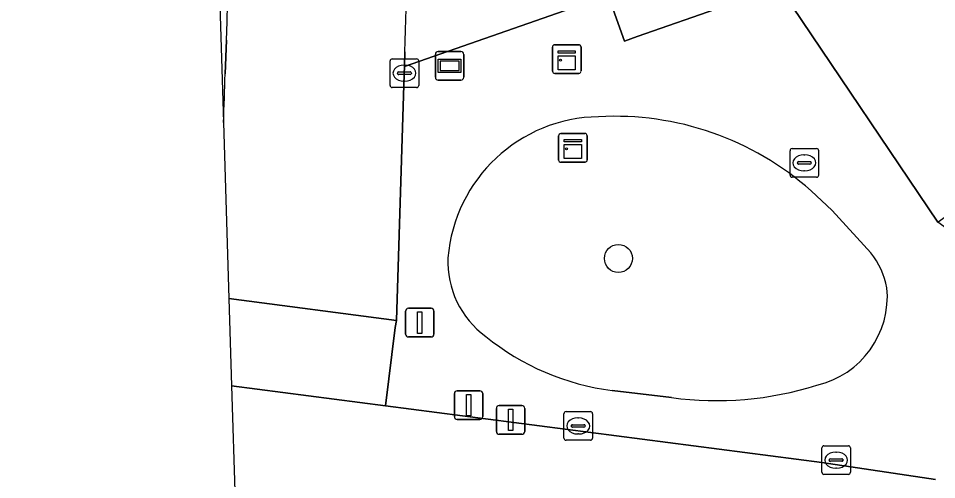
# Model space of a CAD drawing. Extents: x 161771 to 163125, y 382475 to 383179.
# Drawn here: x 161869.2 to 161901.28, y 382847.18 to 382863.27 of the extents above; entities that cross this region are included whole.
import ezdxf

# ---------------------------------------------------------------- set-up
doc = ezdxf.new("R2010")
doc.units = 0
for name, color, linetype in [('IMGEO_Berm_groen', 7, 'Continuous'), ('IMGEO_Boom', 7, 'Continuous'), ('IMGEO_Brandkraan', 7, 'Continuous'), ('IMGEO_Drukknoppaal', 7, 'Continuous'), ('IMGEO_Fietspad_gesloten', 7, 'Continuous'), ('IMGEO_Groenvoorziening', 7, 'Continuous'), ('IMGEO_Kast', 7, 'Continuous'), ('IMGEO_Kolk', 7, 'Continuous'), ('IMGEO_Pand', 7, 'Continuous'), ('IMGEO_Reclamebord', 7, 'Continuous'), ('IMGEO_Rijbaan_lokaal_gesloten', 7, 'Continuous'), ('IMGEO_Rijbaan_lokaal_open', 7, 'Continuous'), ('IMGEO_Verkeersregelinstallatiepaal', 7, 'Continuous'), ('IMGEO_Voetpad_open', 7, 'Continuous')]:
    doc.layers.add(name, color=color, linetype=linetype)

msp = doc.modelspace()

# ---------------------------------------------------------------- linework, layer by layer
at = {"layer": 'IMGEO_Berm_groen'}
for points in [[(161870.198, 382910.139), (161870.118, 382910.413), (161869.198, 382910.119), (161875.913, 382874.211), (161876.365, 382859.64)], [(161876.423, 382861.341), (161876.471, 382862.517)]]:
    msp.add_lwpolyline(points, dxfattribs=at)
for centre, radius, start, end in [((161734.539, 382866.715), 141.994, 358.30566, 6.50827), ((161531.315, 382872.308), 345.282, 357.89745, 358.17982)]:
    msp.add_arc(centre, radius, start, end, dxfattribs=at)
at = {"layer": 'IMGEO_Boom'}
msp.add_circle((161890.162, 382854.899), 0.489, dxfattribs=at)
at = {"layer": 'IMGEO_Brandkraan'}
for p, q in [((161896.156, 382857.807), (161896.156, 382858.659)), ((161896.231, 382858.733), (161897.083, 382858.733)), ((161897.157, 382858.659), (161897.157, 382857.807)), ((161896.458, 382858.276), (161896.856, 382858.276)), ((161896.644, 382858.513), (161896.669, 382858.513)), ((161896.415, 382858.227), (161896.415, 382858.239)), ((161896.853, 382858.19), (161896.455, 382858.19)), ((161896.667, 382857.953), (161896.642, 382857.953)), ((161896.899, 382858.239), (161896.899, 382858.227)), ((161897.083, 382857.733), (161896.231, 382857.733))]:
    msp.add_line(p, q, dxfattribs=at)
for points in [[(161896.156, 382857.807), (161896.156, 382858.659)], [(161896.231, 382858.733), (161897.083, 382858.733)], [(161897.157, 382858.659), (161897.157, 382857.807)], [(161897.083, 382857.733), (161896.231, 382857.733)]]:
    msp.add_lwpolyline(points, dxfattribs=at)
for centre, radius, start, end in [((161896.233, 382858.657), 0.0765, 91.552, 178.448), ((161896.233, 382858.657), 0.0765, 91.552, 178.448), ((161897.081, 382858.657), 0.0765, 1.552, 88.448), ((161897.081, 382858.657), 0.0765, 1.552, 88.448), ((161896.455, 382858.236), 0.0403, 85.8775, 175.7526), ((161896.86, 382858.238), 0.0386, 1.7309, 96.639), ((161896.452, 382858.226), 0.0366, 178.938, 274.7102), ((161896.856, 382858.233), 0.043, 264.8664, 352.4533), ((161896.233, 382857.809), 0.0765, 181.552, 268.448), ((161896.233, 382857.809), 0.0765, 181.552, 268.448), ((161897.081, 382857.809), 0.0765, 271.552, 358.448), ((161897.081, 382857.809), 0.0765, 271.552, 358.448)]:
    msp.add_arc(centre, radius, start, end, dxfattribs=at)
for centre, major_axis, ratio, start_param, end_param in [((161896.643, 382858.233), (-0.387, 0.002), 0.722429, 4.712389, 7.853982), ((161896.668, 382858.233), (-0.39, 0.002), 0.717154, 1.570796, 4.712389)]:
    msp.add_ellipse(centre, major_axis=major_axis, ratio=ratio, start_param=start_param, end_param=end_param, dxfattribs=at)
at = {"layer": 'IMGEO_Drukknoppaal'}
for p, q in [((161885.898, 382848.865), (161885.898, 382849.665)), ((161885.898, 382849.665), (161885.898, 382848.865)), ((161885.998, 382849.765), (161886.788, 382849.765)), ((161886.788, 382849.765), (161885.998, 382849.765)), ((161886.888, 382849.665), (161886.888, 382848.865)), ((161886.888, 382848.865), (161886.888, 382849.665)), ((161886.788, 382848.765), (161885.998, 382848.765)), ((161885.998, 382848.765), (161886.788, 382848.765))]:
    msp.add_line(p, q, dxfattribs=at)
msp.add_lwpolyline([(161886.318, 382849.64), (161886.468, 382849.64), (161886.468, 382848.89), (161886.318, 382848.89), (161886.318, 382849.64)], dxfattribs=at)
for centre, start, end in [((161885.998, 382849.665), 90, 180), ((161885.998, 382849.665), 90, 180), ((161886.788, 382849.665), 0, 90), ((161886.788, 382849.665), 360, 90), ((161885.998, 382848.865), 180, 270), ((161885.998, 382848.865), 180, 270), ((161886.788, 382848.865), 270, 0), ((161886.788, 382848.865), 270, 0)]:
    msp.add_arc(centre, 0.1, start, end, dxfattribs=at)
at = {"layer": 'IMGEO_Fietspad_gesloten'}
msp.add_lwpolyline([(161901.241, 382847.182), (161897.269, 382847.778), (161882.023, 382849.759), (161876.649, 382850.457), (161876.775, 382846.401)], dxfattribs=at)
at = {"layer": 'IMGEO_Groenvoorziening'}
for points in [[(161882.701, 382862.11), (161882.686, 382861.591), (161889.806, 382864.084), (161890.369, 382862.482), (161890.82, 382862.639), (161893.837, 382863.691), (161885.685, 382888.447), (161881.263, 382887.859)], [(161898.983, 382855.09), (161897.63, 382856.569), (161896.894, 382857.261)], [(161889.948, 382850.289), (161892.017, 382850.044)]]:
    msp.add_lwpolyline(points, dxfattribs=at)
for centre, radius, start, end in [((161749.637, 382866.745), 133.145, 358.00508, 3.16973), ((161890.037, 382849.509), 10.349, 48.5047, 93.1361), ((161889.549, 382854.483), 5.361, 90.8311, 175.2656), ((161896.731, 382853.317), 2.866, 11.1681, 38.215), ((161887.419, 382854.779), 3.216, 177.3903, 233.9053), ((161896.365, 382853.579), 3.191, 283.2726, 5.2702), ((161891.086, 382859.071), 8.855, 231.0934, 262.6189), ((161893.587, 382861.757), 11.818, 262.3677, 287.2847)]:
    msp.add_arc(centre, radius, start, end, dxfattribs=at)
at = {"layer": 'IMGEO_Kast'}
for p, q in [((161887.857, 382861.43), (161887.857, 382862.271)), ((161887.857, 382862.271), (161887.857, 382861.43)), ((161887.932, 382862.355), (161888.773, 382862.355)), ((161888.773, 382862.355), (161887.932, 382862.355)), ((161888.857, 382862.28), (161888.857, 382861.439)), ((161888.857, 382861.439), (161888.857, 382862.28)), ((161888.782, 382861.355), (161887.941, 382861.355)), ((161887.941, 382861.355), (161888.782, 382861.355)), ((161888.146, 382859.257), (161888.987, 382859.257)), ((161888.987, 382859.257), (161888.146, 382859.257)), ((161888.071, 382858.332), (161888.071, 382859.173)), ((161888.071, 382859.173), (161888.071, 382858.332)), ((161889.071, 382859.182), (161889.071, 382858.341)), ((161889.071, 382858.341), (161889.071, 382859.182)), ((161888.996, 382858.257), (161888.155, 382858.257)), ((161888.155, 382858.257), (161888.996, 382858.257))]:
    msp.add_line(p, q, dxfattribs=at)
for points in [[(161888.052, 382862.145), (161888.652, 382862.145), (161888.652, 382862.06), (161888.052, 382862.06), (161888.052, 382862.145)], [(161888.052, 382861.97), (161888.652, 382861.97), (161888.652, 382861.481), (161888.052, 382861.481), (161888.052, 382861.97)], [(161888.266, 382859.047), (161888.866, 382859.047), (161888.866, 382858.962), (161888.266, 382858.962), (161888.266, 382859.047)], [(161888.266, 382858.872), (161888.866, 382858.872), (161888.866, 382858.383), (161888.266, 382858.383), (161888.266, 382858.872)]]:
    msp.add_lwpolyline(points, dxfattribs=at)
for centre in [(161888.136, 382861.819), (161888.35, 382858.721)]:
    msp.add_circle(centre, 0.0377, dxfattribs=at)
for centre, start, end in [((161887.935, 382862.277), 92.4484, 184.2845), ((161887.935, 382862.277), 92.4484, 184.2845), ((161888.779, 382862.277), 2.4484, 94.2845), ((161888.779, 382862.277), 2.4484, 94.2845), ((161887.935, 382861.433), 182.4484, 274.2845), ((161887.935, 382861.433), 182.4484, 274.2845), ((161888.779, 382861.433), 272.4484, 4.2845), ((161888.779, 382861.433), 272.4484, 4.2845), ((161888.149, 382859.179), 92.4484, 184.2845), ((161888.149, 382859.179), 92.4484, 184.2845), ((161888.993, 382859.179), 2.4484, 94.2845), ((161888.993, 382859.179), 2.4484, 94.2845), ((161888.149, 382858.335), 182.4484, 274.2845), ((161888.149, 382858.335), 182.4484, 274.2845), ((161888.993, 382858.335), 272.4484, 4.2845), ((161888.993, 382858.335), 272.4484, 4.2845)]:
    msp.add_arc(centre, 0.0779, start, end, dxfattribs=at)
at = {"layer": 'IMGEO_Kolk'}
for p, q in [((161882.186, 382860.937), (161882.186, 382861.789)), ((161882.261, 382861.863), (161883.113, 382861.863)), ((161883.187, 382861.789), (161883.187, 382860.937)), ((161882.674, 382861.643), (161882.699, 382861.643)), ((161882.445, 382861.357), (161882.445, 382861.369)), ((161882.883, 382861.32), (161882.485, 382861.32)), ((161882.488, 382861.406), (161882.886, 382861.406)), ((161882.929, 382861.369), (161882.929, 382861.357)), ((161883.113, 382860.863), (161882.261, 382860.863)), ((161882.697, 382861.083), (161882.672, 382861.083)), ((161888.257, 382848.628), (161888.257, 382849.48)), ((161888.332, 382849.554), (161889.184, 382849.554)), ((161888.745, 382849.334), (161888.77, 382849.334)), ((161889.258, 382849.48), (161889.258, 382848.628)), ((161888.516, 382849.048), (161888.516, 382849.06)), ((161888.954, 382849.011), (161888.556, 382849.011)), ((161888.559, 382849.097), (161888.957, 382849.097)), ((161889, 382849.06), (161889, 382849.048)), ((161888.768, 382848.774), (161888.743, 382848.774)), ((161889.184, 382848.554), (161888.332, 382848.554)), ((161897.342, 382848.363), (161898.194, 382848.363)), ((161897.267, 382847.437), (161897.267, 382848.289)), ((161897.755, 382848.143), (161897.78, 382848.143)), ((161898.268, 382848.289), (161898.268, 382847.437)), ((161897.526, 382847.857), (161897.526, 382847.869)), ((161897.964, 382847.82), (161897.566, 382847.82)), ((161897.569, 382847.906), (161897.967, 382847.906)), ((161898.01, 382847.869), (161898.01, 382847.857)), ((161898.194, 382847.363), (161897.342, 382847.363)), ((161897.778, 382847.583), (161897.753, 382847.583))]:
    msp.add_line(p, q, dxfattribs=at)
for points in [[(161882.186, 382860.937), (161882.186, 382861.789)], [(161882.261, 382861.863), (161883.113, 382861.863)], [(161883.187, 382861.789), (161883.187, 382860.937)], [(161883.113, 382860.863), (161882.261, 382860.863)], [(161888.257, 382848.628), (161888.257, 382849.48)], [(161888.332, 382849.554), (161889.184, 382849.554)], [(161889.258, 382849.48), (161889.258, 382848.628)], [(161889.184, 382848.554), (161888.332, 382848.554)], [(161897.342, 382848.363), (161898.194, 382848.363)], [(161897.267, 382847.437), (161897.267, 382848.289)], [(161898.268, 382848.289), (161898.268, 382847.437)], [(161898.194, 382847.363), (161897.342, 382847.363)]]:
    msp.add_lwpolyline(points, dxfattribs=at)
for centre, radius, start, end in [((161882.263, 382861.787), 0.0765, 91.552, 178.448), ((161882.263, 382861.787), 0.0765, 91.552, 178.448), ((161883.111, 382861.787), 0.0765, 1.552, 88.448), ((161883.111, 382861.787), 0.0765, 1.552, 88.448), ((161882.485, 382861.366), 0.0403, 85.8775, 175.7526), ((161882.482, 382861.356), 0.0366, 178.938, 274.7102), ((161882.886, 382861.363), 0.043, 264.8664, 352.4533), ((161882.89, 382861.368), 0.0386, 1.7309, 96.639), ((161882.263, 382860.939), 0.0765, 181.552, 268.448), ((161882.263, 382860.939), 0.0765, 181.552, 268.448), ((161883.111, 382860.939), 0.0765, 271.552, 358.448), ((161883.111, 382860.939), 0.0765, 271.552, 358.448), ((161888.334, 382849.478), 0.0765, 91.552, 178.448), ((161888.334, 382849.478), 0.0765, 91.552, 178.448), ((161889.182, 382849.478), 0.0765, 1.552, 88.448), ((161889.182, 382849.478), 0.0765, 1.552, 88.448), ((161888.556, 382849.057), 0.0403, 85.8775, 175.7526), ((161888.553, 382849.047), 0.0366, 178.938, 274.7102), ((161888.957, 382849.054), 0.043, 264.8664, 352.4533), ((161888.961, 382849.059), 0.0386, 1.7309, 96.639), ((161888.334, 382848.63), 0.0765, 181.552, 268.448), ((161888.334, 382848.63), 0.0765, 181.552, 268.448), ((161889.182, 382848.63), 0.0765, 271.552, 358.448), ((161889.182, 382848.63), 0.0765, 271.552, 358.448), ((161897.344, 382848.287), 0.0765, 91.552, 178.448), ((161897.344, 382848.287), 0.0765, 91.552, 178.448), ((161898.192, 382848.287), 0.0765, 1.552, 88.448), ((161898.192, 382848.287), 0.0765, 1.552, 88.448), ((161897.566, 382847.866), 0.0403, 85.8775, 175.7526), ((161897.563, 382847.856), 0.0366, 178.938, 274.7102), ((161897.967, 382847.863), 0.043, 264.8664, 352.4533), ((161897.971, 382847.868), 0.0386, 1.7309, 96.639), ((161897.344, 382847.439), 0.0765, 181.552, 268.448), ((161897.344, 382847.439), 0.0765, 181.552, 268.448), ((161898.192, 382847.439), 0.0765, 271.552, 358.448), ((161898.192, 382847.439), 0.0765, 271.552, 358.448)]:
    msp.add_arc(centre, radius, start, end, dxfattribs=at)
for centre, major_axis, ratio, start_param, end_param in [((161882.673, 382861.363), (-0.387, 0.002), 0.722429, 4.712389, 7.853982), ((161882.698, 382861.363), (-0.39, 0.002), 0.717154, 1.570796, 4.712389), ((161888.744, 382849.054), (-0.387, 0.002), 0.722429, 4.712389, 7.853982), ((161888.769, 382849.054), (-0.39, 0.002), 0.717154, 1.570796, 4.712389), ((161897.754, 382847.863), (-0.387, 0.002), 0.722429, 4.712389, 7.853982), ((161897.779, 382847.863), (-0.39, 0.002), 0.717154, 1.570796, 4.712389)]:
    msp.add_ellipse(centre, major_axis=major_axis, ratio=ratio, start_param=start_param, end_param=end_param, dxfattribs=at)
at = {"layer": 'IMGEO_Pand'}
msp.add_lwpolyline([(161905.911, 382867.987), (161906.895, 382868.609), (161911.69, 382871.858), (161908.587, 382876.438), (161906.298, 382874.887), (161906.818, 382873.306), (161899.356, 382870.78), (161898.324, 382870.508), (161899.86, 382866.87), (161897.41, 382865.648), (161897.654, 382865.159), (161896.029, 382864.348), (161896.228, 382863.696), (161901.316, 382856.161), (161902.967, 382857.371), (161909.943, 382862.484), (161906.823, 382866.741)], close=True, dxfattribs=at)
at = {"layer": 'IMGEO_Reclamebord'}
for p, q in [((161883.869, 382862.12), (161884.659, 382862.12)), ((161884.659, 382862.12), (161883.869, 382862.12)), ((161883.769, 382861.22), (161883.769, 382862.02)), ((161883.769, 382862.02), (161883.769, 382861.22)), ((161884.759, 382862.02), (161884.759, 382861.22)), ((161884.759, 382861.22), (161884.759, 382862.02)), ((161884.659, 382861.12), (161883.869, 382861.12)), ((161883.869, 382861.12), (161884.659, 382861.12))]:
    msp.add_line(p, q, dxfattribs=at)
for points in [[(161883.87, 382861.852), (161884.658, 382861.852), (161884.658, 382861.388), (161883.87, 382861.388), (161883.87, 382861.852)], [(161883.935, 382861.787), (161883.935, 382861.453), (161884.593, 382861.453), (161884.593, 382861.787), (161883.935, 382861.787)]]:
    msp.add_lwpolyline(points, dxfattribs=at)
for centre, start, end in [((161883.869, 382862.02), 90, 180), ((161883.869, 382862.02), 90, 180), ((161884.659, 382862.02), 0, 90), ((161884.659, 382862.02), 360, 90), ((161883.869, 382861.22), 180, 270), ((161883.869, 382861.22), 180, 270), ((161884.659, 382861.22), 270, 0), ((161884.659, 382861.22), 270, 0)]:
    msp.add_arc(centre, 0.1, start, end, dxfattribs=at)
at = {"layer": 'IMGEO_Rijbaan_lokaal_gesloten'}
for points in [[(161876.471, 382862.517), (161876.423, 382861.341)], [(161876.555, 382853.505), (161882.403, 382852.736), (161882.679, 382861.327), (161882.686, 382861.591), (161882.701, 382862.11)], [(161876.365, 382859.64), (161876.555, 382853.505)]]:
    msp.add_lwpolyline(points, dxfattribs=at)
for centre, radius, start, end in [((161734.539, 382866.715), 141.994, 358.30566, 6.50827), ((161749.637, 382866.745), 133.145, 358.00508, 3.16973), ((161531.315, 382872.308), 345.282, 357.89745, 358.17982)]:
    msp.add_arc(centre, radius, start, end, dxfattribs=at)
at = {"layer": 'IMGEO_Rijbaan_lokaal_open'}
msp.add_lwpolyline([(161876.555, 382853.505), (161876.649, 382850.457), (161882.023, 382849.759), (161882.36, 382852.484), (161882.403, 382852.736)], close=True, dxfattribs=at)
at = {"layer": 'IMGEO_Verkeersregelinstallatiepaal'}
for p, q in [((161882.826, 382853.159), (161883.616, 382853.159)), ((161883.616, 382853.159), (161882.826, 382853.159)), ((161882.726, 382852.259), (161882.726, 382853.059)), ((161882.726, 382853.059), (161882.726, 382852.259)), ((161883.716, 382853.059), (161883.716, 382852.259)), ((161883.716, 382852.259), (161883.716, 382853.059)), ((161883.616, 382852.159), (161882.826, 382852.159)), ((161882.826, 382852.159), (161883.616, 382852.159)), ((161884.531, 382850.281), (161885.321, 382850.281)), ((161885.321, 382850.281), (161884.531, 382850.281)), ((161884.431, 382849.381), (161884.431, 382850.181)), ((161884.431, 382850.181), (161884.431, 382849.381)), ((161885.421, 382850.181), (161885.421, 382849.381)), ((161885.421, 382849.381), (161885.421, 382850.181)), ((161885.321, 382849.281), (161884.531, 382849.281)), ((161884.531, 382849.281), (161885.321, 382849.281))]:
    msp.add_line(p, q, dxfattribs=at)
for points in [[(161883.146, 382853.034), (161883.296, 382853.034), (161883.296, 382852.284), (161883.146, 382852.284), (161883.146, 382853.034)], [(161884.851, 382850.156), (161885.001, 382850.156), (161885.001, 382849.406), (161884.851, 382849.406), (161884.851, 382850.156)]]:
    msp.add_lwpolyline(points, dxfattribs=at)
for centre, start, end in [((161882.826, 382853.059), 90, 180), ((161882.826, 382853.059), 90, 180), ((161883.616, 382853.059), 0, 90), ((161883.616, 382853.059), 360, 90), ((161882.826, 382852.259), 180, 270), ((161882.826, 382852.259), 180, 270), ((161883.616, 382852.259), 270, 0), ((161883.616, 382852.259), 270, 0), ((161884.531, 382850.181), 90, 180), ((161884.531, 382850.181), 90, 180), ((161885.321, 382850.181), 0, 90), ((161885.321, 382850.181), 360, 90), ((161884.531, 382849.381), 180, 270), ((161884.531, 382849.381), 180, 270), ((161885.321, 382849.381), 270, 0), ((161885.321, 382849.381), 270, 0)]:
    msp.add_arc(centre, 0.1, start, end, dxfattribs=at)
at = {"layer": 'IMGEO_Voetpad_open'}
for points in [[(161903.978, 382854.245), (161901.316, 382856.161), (161896.228, 382863.696), (161896.029, 382864.348), (161893.837, 382863.691), (161890.82, 382862.639), (161890.369, 382862.482), (161889.806, 382864.084), (161882.686, 382861.591), (161882.679, 382861.327), (161882.403, 382852.736), (161882.36, 382852.484), (161882.023, 382849.759), (161897.269, 382847.778), (161901.241, 382847.182)], [(161896.894, 382857.261), (161897.63, 382856.569), (161898.983, 382855.09)], [(161892.017, 382850.044), (161889.948, 382850.289)]]:
    msp.add_lwpolyline(points, dxfattribs=at)
for centre, radius, start, end in [((161890.037, 382849.509), 10.349, 48.5047, 93.1361), ((161889.549, 382854.483), 5.361, 90.8311, 175.2656), ((161896.731, 382853.317), 2.866, 11.1681, 38.215), ((161887.419, 382854.779), 3.216, 177.3903, 233.9053), ((161896.365, 382853.579), 3.191, 283.2726, 5.2702), ((161891.086, 382859.071), 8.855, 231.0934, 262.6189), ((161893.587, 382861.757), 11.818, 262.3677, 287.2847)]:
    msp.add_arc(centre, radius, start, end, dxfattribs=at)

doc.saveas('drawing.dxf')
